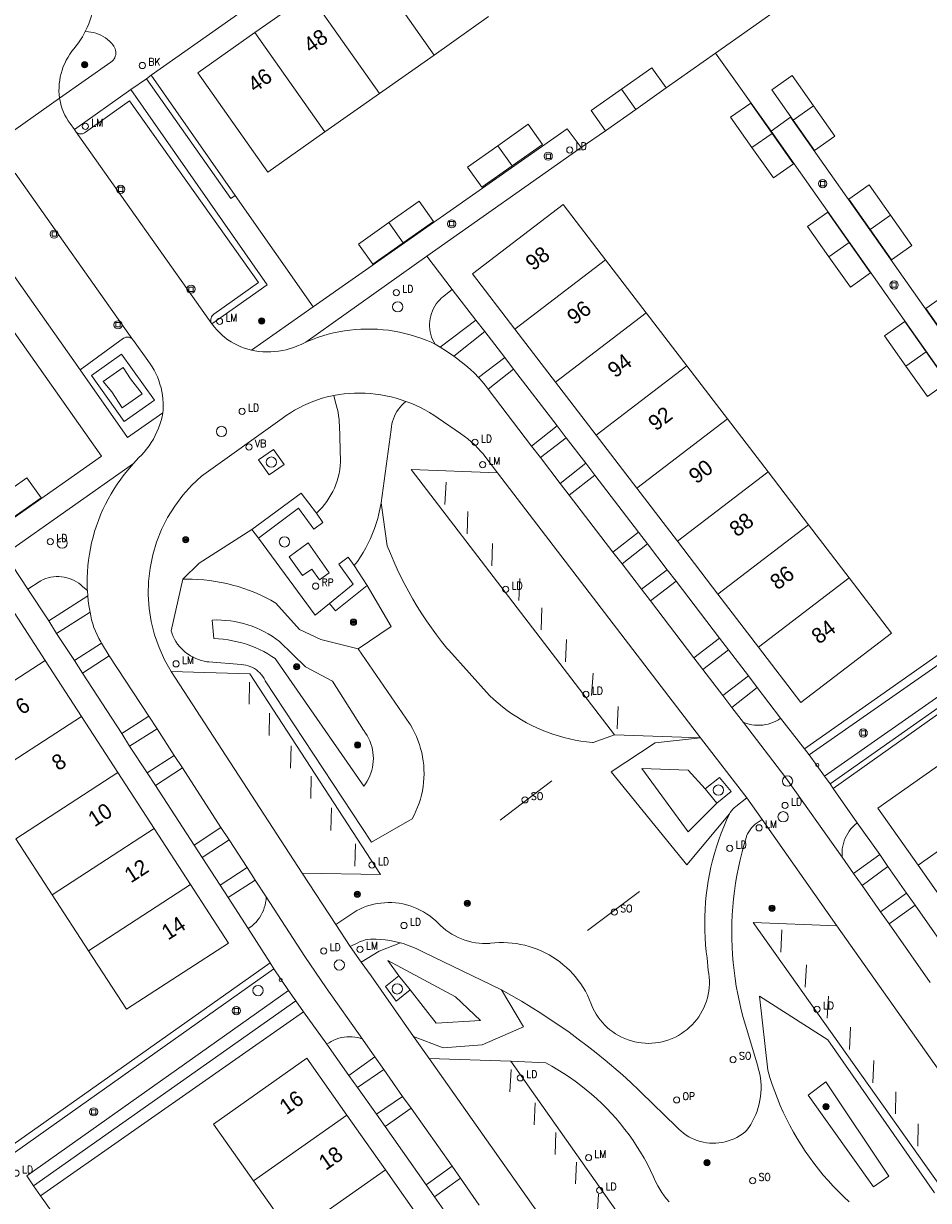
# Model space of a CAD drawing. Header units: metres. Extents: x 138165 to 154469, y 480134 to 494189.
# Tile 1004 of 1056: x 151196 to 151269, y 483959 to 484055. Entities that reach past the tile are written whole.
import ezdxf

# ---------------------------------------------------------------- set-up
doc = ezdxf.new("R2010")
doc.units = ezdxf.units.M
doc.header["$LTSCALE"] = 0.001
doc.header["$MEASUREMENT"] = 0
for name, color, linetype, lineweight in [('Level 5', 7, 'Continuous', 0), ('TOP-L-terrein schutting raster hek leuning', 7, 'Continuous', 0), ('TOP-L-topo objecten punt', 7, 'Continuous', 0), ('TOP-L-topo objecten vlak', 7, 'Continuous', 0), ('TOP-L-verharding vangrail', 7, 'Continuous', 0), ('TOP-T-topo huisnummering naamgeving', 7, 'Continuous', 0)]:
    doc.layers.add(name, color=color, linetype=linetype, lineweight=lineweight)
doc.styles.add('Style-INTL_ISO', font='INTL_ISO.shx')
doc.styles.add('Style-STANDARD', font='STANDARD.shx')

# ---------------------------------------------------------------- blocks, each defined once
blk = doc.blocks.new('24')
at = {"layer": 'TOP-L-topo objecten punt', "color": 7, "linetype": 'Continuous', "lineweight": 0}
for radius in [0.025, 0.0182, 0.0115, 0.005]:
    blk.add_circle((0, 0), radius, dxfattribs=at)
blk = doc.blocks.new('38')
at = {"layer": 'TOP-L-topo objecten punt', "color": 7, "linetype": 'Continuous', "lineweight": 0}
blk.add_circle((0, 0), 0.025, dxfattribs=at)
at = {"layer": 'TOP-L-topo objecten punt', "color": 7, "linetype": 'Continuous', "lineweight": 0, "style": 'Style-STANDARD'}
blk.add_text('OP', height=0.06, dxfattribs=at).set_placement((0.0483, 0))
blk = doc.blocks.new('129')
at = {"layer": 'TOP-L-topo objecten punt', "color": 7, "linetype": 'Continuous', "lineweight": 0}
blk.add_circle((0, 0), 0.025, dxfattribs=at)
at = {"layer": 'TOP-L-topo objecten punt', "color": 7, "linetype": 'Continuous', "lineweight": 0, "style": 'Style-STANDARD'}
blk.add_text('SO', height=0.06, dxfattribs=at).set_placement((0.0483, 0))
blk = doc.blocks.new('121')
at = {"layer": 'TOP-L-topo objecten punt', "color": 7, "linetype": 'Continuous', "lineweight": 0}
blk.add_circle((0, 0), 0.025, dxfattribs=at)
at = {"layer": 'TOP-L-topo objecten punt', "color": 7, "linetype": 'Continuous', "lineweight": 0, "style": 'Style-STANDARD'}
blk.add_text('LD', height=0.06, dxfattribs=at).set_placement((0.0483, 0))
blk = doc.blocks.new('*U13')
at = {"layer": 'Level 5', "color": 7, "linetype": 'Continuous', "lineweight": 0}
blk.add_circle((0, 0), 0.0415, dxfattribs=at)
blk = doc.blocks.new('150')
at = {"layer": 'Level 5', "color": 7, "linetype": 'Continuous', "lineweight": 0}
blk.add_blockref('*U13', (0, 0), dxfattribs=at)
blk = doc.blocks.new('39')
at = {"layer": 'TOP-L-topo objecten punt', "color": 7, "linetype": 'Continuous', "lineweight": 0}
for p, q in [((0.0175, 0.0175), (-0.0175, 0.0175)), ((-0.0175, 0.0175), (-0.0175, -0.0175)), ((0.0175, 0.0175), (0.0175, -0.0175)), ((0.0175, -0.0175), (-0.0175, -0.0175))]:
    blk.add_line(p, q, dxfattribs=at)
blk.add_circle((0, 0), 0.0332, dxfattribs=at)
blk = doc.blocks.new('72')
at = {"layer": 'TOP-L-topo objecten punt', "color": 7, "linetype": 'Continuous', "lineweight": 0}
blk.add_circle((0, 0), 0.025, dxfattribs=at)
at = {"layer": 'TOP-L-topo objecten punt', "color": 7, "linetype": 'Continuous', "lineweight": 0, "style": 'Style-STANDARD'}
blk.add_text('BK', height=0.06, dxfattribs=at).set_placement((0.0483, 0))
blk = doc.blocks.new('16')
at = {"layer": 'TOP-L-topo objecten punt', "color": 7, "linetype": 'Continuous', "lineweight": 0}
blk.add_circle((0, 0), 0.025, dxfattribs=at)
at = {"layer": 'TOP-L-topo objecten punt', "color": 7, "linetype": 'Continuous', "lineweight": 0, "style": 'Style-STANDARD'}
blk.add_text('LM', height=0.06, dxfattribs=at).set_placement((0.0483, 0))
blk = doc.blocks.new('10')
at = {"layer": 'TOP-L-topo objecten punt', "linetype": 'Continuous', "lineweight": 0}
blk.add_circle((0, 0), 0.0125, dxfattribs=at)
blk = doc.blocks.new('153')
at = {"layer": 'TOP-L-topo objecten punt', "color": 7, "linetype": 'Continuous', "lineweight": 0}
blk.add_circle((0, 0), 0.025, dxfattribs=at)
at = {"layer": 'TOP-L-topo objecten punt', "color": 7, "linetype": 'Continuous', "lineweight": 0, "style": 'Style-STANDARD'}
blk.add_text('RP', height=0.06, dxfattribs=at).set_placement((0.0483, 0))
blk = doc.blocks.new('14')
at = {"layer": 'TOP-L-topo objecten punt', "color": 7, "linetype": 'Continuous', "lineweight": 0}
blk.add_circle((0, 0), 0.025, dxfattribs=at)
at = {"layer": 'TOP-L-topo objecten punt', "color": 7, "linetype": 'Continuous', "lineweight": 0, "style": 'Style-STANDARD'}
blk.add_text('VB', height=0.06, dxfattribs=at).set_placement((0.0483, 0))

msp = doc.modelspace()

# ---------------------------------------------------------------- linework, layer by layer
at = {"layer": 'TOP-L-terrein schutting raster hek leuning', "flags": 128}
for points in [[(151238.234, 483993.393), (151234.048, 483990.224)], [(151241.122, 483981.302), (151245.314, 483984.457)]]:
    msp.add_lwpolyline(points, dxfattribs=at)
at = {"layer": 'TOP-L-topo objecten vlak', "flags": 128}
for points in [[(151205.834, 484050.444), (151238.034, 484073.118), (151236.602, 484075.175), (151268.766, 484097.826)], [(151228.709, 484052.081), (151223.046, 484060.116)], [(151200.513, 484053.996), (151200.659, 484054.301), (151200.79, 484054.612), (151200.906, 484054.929), (151201.007, 484055.251), (151201.093, 484055.578), (151201.164, 484055.908), (151201.218, 484056.242), (151201.252, 484056.524), (151201.328, 484056.874), (151201.42, 484057.219), (151201.528, 484057.56), (151201.65, 484057.896), (151201.788, 484058.227), (151201.94, 484058.55), (151202.106, 484058.867)], [(151218.632, 484057.006), (151214.218, 484053.895)], [(151224.294, 484048.971), (151218.632, 484057.006)], [(151251.474, 484052.239), (151257.114, 484056.214)], [(151228.709, 484052.081), (151233.123, 484055.192)], [(151198.425, 484048.594), (151198.396, 484048.881), (151198.383, 484049.168), (151198.386, 484049.457), (151198.404, 484049.744), (151198.439, 484050.03), (151198.489, 484050.314), (151198.556, 484050.594), (151198.637, 484050.87), (151198.734, 484051.142), (151198.846, 484051.407), (151198.972, 484051.666), (151199.113, 484051.918), (151199.267, 484052.161), (151199.434, 484052.396), (151199.591, 484052.592), (151199.784, 484052.819), (151199.965, 484053.056), (151200.133, 484053.302), (151200.288, 484053.557), (151200.429, 484053.82), (151200.513, 484053.996)], [(151200.513, 484053.996), (151200.774, 484053.958), (151200.957, 484053.934), (151201.167, 484053.893), (151201.373, 484053.835), (151201.575, 484053.763), (151201.771, 484053.676), (151201.959, 484053.574), (151202.14, 484053.458), (151202.311, 484053.33), (151202.472, 484053.189), (151202.623, 484053.036), (151202.761, 484052.872), (151202.817, 484052.799), (151202.88, 484052.694), (151202.928, 484052.582), (151202.962, 484052.464), (151202.979, 484052.343), (151202.981, 484052.221), (151202.967, 484052.099), (151202.937, 484051.981), (151202.892, 484051.867), (151202.832, 484051.76), (151202.759, 484051.662), (151202.674, 484051.574), (151202.578, 484051.499), (151198.425, 484048.594)], [(151214.218, 484053.895), (151209.616, 484050.652), (151215.278, 484042.617), (151219.88, 484045.86)], [(151219.88, 484045.86), (151214.218, 484053.895)], [(151224.294, 484048.971), (151228.709, 484052.081)], [(151251.474, 484052.239), (151247.469, 484049.416)], [(151255.979, 484045.933), (151251.474, 484052.239)], [(151247.469, 484049.416), (151246.317, 484051.051), (151243.865, 484049.323)], [(151204.198, 484049.304), (151205.463, 484050.169)], [(151205.463, 484050.169), (151205.834, 484050.444)], [(151212.633, 484040.718), (151212.29, 484040.473), (151205.463, 484050.169)], [(151205.834, 484050.444), (151212.633, 484040.718)], [(151259.383, 484047.96), (151257.655, 484050.412), (151256.02, 484049.26), (151257.748, 484046.808)], [(151198.425, 484048.594), (151192.648, 484044.522)], [(151199.627, 484046.067), (151199.295, 484046.555), (151199.139, 484046.772), (151198.996, 484046.997), (151198.867, 484047.231), (151198.752, 484047.471), (151198.652, 484047.719), (151198.566, 484047.972), (151198.497, 484048.229), (151198.442, 484048.49), (151198.425, 484048.594)], [(151199.627, 484046.067), (151204.198, 484049.304)], [(151204.198, 484049.304), (151215.224, 484033.508), (151210.736, 484030.339)], [(151219.88, 484045.86), (151224.294, 484048.971)], [(151243.865, 484049.323), (151241.412, 484047.595), (151242.565, 484045.96)], [(151243.865, 484049.323), (151245.017, 484047.688)], [(151245.017, 484047.688), (151247.469, 484049.416)], [(151210.736, 484030.339), (151210.693, 484030.426), (151210.664, 484030.52), (151210.652, 484030.617), (151210.655, 484030.714), (151210.675, 484030.81), (151210.709, 484030.901), (151210.758, 484030.985), (151210.82, 484031.06), (151210.894, 484031.125), (151210.905, 484031.132), (151214.502, 484033.68), (151204.093, 484048.389), (151200.515, 484045.84), (151200.459, 484045.8), (151200.38, 484045.753), (151200.294, 484045.721), (151200.203, 484045.704), (151200.112, 484045.703), (151200.021, 484045.718), (151199.935, 484045.749), (151199.855, 484045.794), (151199.784, 484045.852), (151199.724, 484045.922)], [(151242.565, 484045.96), (151245.017, 484047.688)], [(151256.05, 484045.746), (151254.322, 484048.198), (151252.687, 484047.046), (151254.415, 484044.594)], [(151257.748, 484046.808), (151259.476, 484044.355), (151261.111, 484045.508), (151259.383, 484047.96)], [(151257.748, 484046.808), (151259.383, 484047.96)], [(151281.975, 484012.339), (151257.54, 484047.068), (151255.979, 484045.933)], [(151199.724, 484045.922), (151199.627, 484046.067)], [(151210.736, 484030.339), (151199.724, 484045.922)], [(151240.592, 484044.607), (151239.473, 484046.126), (151218.947, 484031.717)], [(151235.028, 484043.114), (151237.48, 484044.842), (151236.328, 484046.477), (151233.876, 484044.749)], [(151242.565, 484045.96), (151240.592, 484044.607)], [(151254.415, 484044.594), (151256.143, 484042.142), (151257.778, 484043.294), (151256.05, 484045.746)], [(151254.415, 484044.594), (151256.05, 484045.746)], [(151255.979, 484045.933), (151270.33, 484025.517), (151272.998, 484021.696)], [(151228.137, 484035.827), (151240.592, 484044.607)], [(151233.876, 484044.749), (151231.423, 484043.021), (151232.575, 484041.386), (151235.028, 484043.114)], [(151233.876, 484044.749), (151235.028, 484043.114)], [(151194.831, 484042.539), (151204.352, 484029.06)], [(151265.608, 484039.127), (151263.879, 484041.579), (151262.245, 484040.427), (151263.973, 484037.975)], [(151212.633, 484040.718), (151218.947, 484031.717)], [(151226.2, 484036.893), (151228.652, 484038.621), (151227.5, 484040.256), (151225.048, 484038.528)], [(151242.578, 484035.529), (151239.154, 484039.999), (151231.827, 484034.387), (151235.25, 484029.917)], [(151200.088, 484026.625), (151191.168, 484039.254)], [(151262.276, 484036.911), (151260.548, 484039.363), (151258.913, 484038.211), (151260.641, 484035.759)], [(151263.973, 484037.975), (151265.701, 484035.523), (151267.336, 484036.675), (151265.608, 484039.127)], [(151263.973, 484037.975), (151265.608, 484039.127)], [(151188.641, 484038.319), (151201.81, 484019.637), (151181.335, 484005.242), (151182.431, 484003.632)], [(151225.048, 484038.528), (151222.595, 484036.8), (151223.747, 484035.165), (151226.2, 484036.893)], [(151225.048, 484038.528), (151226.2, 484036.893)], [(151260.641, 484035.759), (151262.369, 484033.307), (151264.004, 484034.459), (151262.276, 484036.911)], [(151260.641, 484035.759), (151262.276, 484036.911)], [(151228.137, 484035.827), (151218.353, 484028.87)], [(151230.185, 484033.132), (151228.137, 484035.827)], [(151235.25, 484029.917), (151242.578, 484035.529)], [(151245.861, 484031.241), (151242.578, 484035.529)], [(151228.792, 484028.692), (151228.684, 484028.88), (151228.59, 484029.075), (151228.51, 484029.277), (151228.446, 484029.483), (151228.397, 484029.695), (151228.363, 484029.909), (151228.346, 484030.125), (151228.345, 484030.342), (151228.359, 484030.558), (151228.39, 484030.772), (151228.436, 484030.984), (151228.497, 484031.192), (151228.574, 484031.395), (151228.666, 484031.591), (151228.772, 484031.78), (151228.891, 484031.961), (151229.024, 484032.133), (151229.168, 484032.294), (151229.325, 484032.444), (151229.403, 484032.511), (151230.185, 484033.132)], [(151230.185, 484033.132), (151232.09, 484030.656)], [(151271.833, 484030.294), (151270.104, 484032.746), (151268.47, 484031.594), (151270.198, 484029.142)], [(151218.947, 484031.717), (151213.945, 484028.207)], [(151232.09, 484030.656), (151229.207, 484028.457)], [(151232.815, 484029.718), (151232.09, 484030.656)], [(151238.533, 484025.63), (151245.861, 484031.241)], [(151249.144, 484026.954), (151245.861, 484031.241)], [(151268.5, 484028.078), (151266.772, 484030.53), (151265.138, 484029.378), (151266.866, 484026.926)], [(151213.945, 484028.207), (151213.655, 484028.285), (151213.371, 484028.378), (151213.091, 484028.486), (151212.818, 484028.609), (151212.552, 484028.746), (151212.293, 484028.898), (151212.043, 484029.062), (151211.802, 484029.24), (151211.571, 484029.431), (151211.351, 484029.634), (151211.141, 484029.848), (151210.944, 484030.073), (151210.758, 484030.308), (151210.736, 484030.339)], [(151228.792, 484028.692), (151228.473, 484028.859), (151228.06, 484029.033), (151227.641, 484029.192), (151227.217, 484029.335), (151226.788, 484029.464), (151226.354, 484029.577), (151225.917, 484029.675), (151225.476, 484029.757), (151225.033, 484029.823), (151224.587, 484029.873), (151224.141, 484029.908), (151223.693, 484029.926), (151223.245, 484029.928), (151222.797, 484029.915), (151222.349, 484029.885), (151221.904, 484029.84), (151221.46, 484029.778), (151221.018, 484029.701), (151220.58, 484029.608), (151220.145, 484029.5), (151219.714, 484029.376), (151219.288, 484029.236), (151218.868, 484029.082), (151218.453, 484028.913), (151218.353, 484028.87)], [(151230.301, 484027.74), (151232.815, 484029.718)], [(151232.815, 484029.718), (151234.437, 484027.614)], [(151235.25, 484029.917), (151238.533, 484025.63)], [(151200.088, 484026.625), (151203.611, 484029.18), (151203.689, 484029.227), (151203.775, 484029.26), (151203.865, 484029.278), (151203.957, 484029.28), (151204.048, 484029.266), (151204.135, 484029.236), (151204.216, 484029.192), (151204.287, 484029.134), (151204.352, 484029.06)], [(151204.352, 484029.06), (151204.395, 484028.999), (151205.563, 484027.368), (151205.745, 484027.122), (151205.915, 484026.867), (151206.07, 484026.603), (151206.212, 484026.331), (151206.34, 484026.052), (151206.453, 484025.767), (151206.55, 484025.477), (151206.633, 484025.182), (151206.7, 484024.883), (151206.751, 484024.581), (151206.786, 484024.276), (151206.806, 484023.97), (151206.809, 484023.664), (151206.797, 484023.358), (151206.78, 484023.159)], [(151218.353, 484028.87), (151217.964, 484028.683), (151217.673, 484028.554), (151217.375, 484028.44), (151217.072, 484028.341), (151216.764, 484028.257), (151216.452, 484028.188), (151216.138, 484028.136), (151215.821, 484028.099), (151215.503, 484028.078), (151215.184, 484028.073), (151214.865, 484028.084), (151214.547, 484028.111), (151214.231, 484028.154), (151213.945, 484028.207)], [(151229.207, 484028.457), (151228.792, 484028.692)], [(151203.648, 484022.457), (151206.103, 484024.185), (151203.428, 484027.904), (151200.999, 484026.169), (151203.648, 484022.457)], [(151230.301, 484027.74), (151229.716, 484028.132), (151229.207, 484028.457)], [(151232.305, 484026.008), (151231.972, 484026.344), (151231.628, 484026.669), (151231.274, 484026.981), (151230.909, 484027.282), (151230.534, 484027.57), (151230.301, 484027.74)], [(151266.866, 484026.926), (151268.594, 484024.474), (151270.229, 484025.626), (151268.5, 484028.078)], [(151266.866, 484026.926), (151268.5, 484028.078)], [(151201.968, 484025.687), (151202.651, 484024.837), (151203.5, 484023.541), (151205.11, 484024.687), (151204.157, 484025.911), (151203.572, 484026.827), (151201.968, 484025.687)], [(151234.437, 484027.614), (151232.305, 484026.008)], [(151233.076, 484025.075), (151235.133, 484026.682)], [(151235.133, 484026.682), (151234.437, 484027.614)], [(151235.133, 484026.682), (151238.665, 484022.091)], [(151241.816, 484021.342), (151249.144, 484026.954)], [(151252.427, 484022.667), (151249.144, 484026.954)], [(151206.78, 484023.159), (151203.923, 484021.169), (151200.088, 484026.625)], [(151233.076, 484025.075), (151232.844, 484025.382), (151232.6, 484025.679), (151232.344, 484025.966), (151232.305, 484026.008)], [(151236.59, 484020.462), (151233.076, 484025.075)], [(151238.533, 484025.63), (151241.816, 484021.342)], [(151207.452, 484002.242), (151206.919, 484003.19), (151206.471, 484004.182), (151206.114, 484005.21), (151205.85, 484006.265), (151205.68, 484007.34), (151205.607, 484008.426), (151205.63, 484009.513), (151205.75, 484010.595), (151205.965, 484011.661), (151206.274, 484012.705), (151206.675, 484013.716), (151207.164, 484014.688), (151207.737, 484015.613), (151208.391, 484016.483), (151209.119, 484017.292), (151209.916, 484018.033), (151216.421, 484022.685), (151216.751, 484022.923), (151217.091, 484023.148), (151217.439, 484023.36), (151217.795, 484023.557), (151218.158, 484023.741), (151218.528, 484023.91), (151218.905, 484024.064), (151219.288, 484024.204), (151219.675, 484024.328), (151220.067, 484024.437), (151220.464, 484024.531), (151220.608, 484024.561)], [(151220.608, 484024.561), (151220.703, 484024.082), (151220.799, 484023.797), (151220.88, 484023.508), (151220.946, 484023.214), (151220.996, 484022.918), (151221.03, 484022.619), (151221.049, 484022.319), (151221.052, 484022.192), (151221.142, 484019.177), (151221.119, 484018.867), (151221.079, 484018.558), (151221.024, 484018.253), (151220.954, 484017.95), (151220.868, 484017.651), (151220.766, 484017.358), (151220.65, 484017.069), (151220.519, 484016.788), (151220.374, 484016.513), (151220.215, 484016.246), (151220.042, 484015.988), (151219.856, 484015.739), (151219.658, 484015.5), (151219.447, 484015.271), (151219.225, 484015.054), (151219.195, 484015.026)], [(151220.608, 484024.561), (151221.026, 484024.629), (151221.446, 484024.681), (151221.868, 484024.717), (151222.29, 484024.737), (151222.714, 484024.741), (151223.137, 484024.73), (151223.559, 484024.702), (151223.98, 484024.658), (151224.399, 484024.599), (151224.816, 484024.523), (151225.229, 484024.432), (151225.639, 484024.326), (151226.044, 484024.204), (151226.44, 484024.068)], [(151224.422, 484015.876), (151225.245, 484021.815), (151225.265, 484022.033), (151225.3, 484022.249), (151225.351, 484022.462), (151225.418, 484022.671), (151225.499, 484022.874), (151225.596, 484023.071), (151225.706, 484023.261), (151225.83, 484023.442), (151225.966, 484023.613), (151226.115, 484023.774), (151226.249, 484023.9), (151226.44, 484024.068)], [(151226.44, 484024.068), (151226.833, 484023.921), (151227.221, 484023.758), (151227.602, 484023.581), (151227.977, 484023.389), (151228.344, 484023.183), (151228.702, 484022.964), (151229.052, 484022.731), (151230.846, 484021.483), (151231.148, 484021.271), (151231.44, 484021.046), (151231.722, 484020.809), (151231.994, 484020.559), (151232.255, 484020.298), (151232.504, 484020.026), (151232.642, 484019.865), (151233.835, 484018.312)], [(151206.78, 484023.159), (151206.716, 484022.84), (151206.637, 484022.525), (151206.542, 484022.215), (151206.432, 484021.91), (151206.307, 484021.61), (151206.168, 484021.317), (151206.014, 484021.031), (151205.847, 484020.753), (151205.665, 484020.484), (151205.471, 484020.223), (151205.265, 484019.973), (151205.046, 484019.733), (151204.852, 484019.54), (151204.404, 484019.057)], [(151238.665, 484022.091), (151236.59, 484020.462)], [(151239.384, 484021.118), (151238.665, 484022.091)], [(151245.099, 484017.055), (151252.427, 484022.667)], [(151255.711, 484018.38), (151252.427, 484022.667)], [(151237.319, 484019.545), (151239.384, 484021.118)], [(151239.384, 484021.118), (151240.981, 484019.076)], [(151241.816, 484021.342), (151245.099, 484017.055)], [(151214.522, 484019.356), (151215.371, 484018.148), (151216.578, 484018.983), (151215.728, 484020.192), (151214.522, 484019.356)], [(151237.319, 484019.545), (151236.59, 484020.462)], [(151238.914, 484017.448), (151237.319, 484019.545)], [(151240.981, 484019.076), (151238.914, 484017.448)], [(151241.716, 484018.123), (151240.981, 484019.076)], [(151194.001, 484011.716), (151204.404, 484019.057)], [(151204.404, 484019.057), (151203.956, 484018.526), (151203.657, 484018.158), (151203.371, 484017.78), (151203.098, 484017.393), (151202.837, 484016.997), (151202.591, 484016.593), (151202.358, 484016.18), (151202.139, 484015.76), (151201.934, 484015.333), (151201.744, 484014.899), (151201.569, 484014.458), (151201.409, 484014.012), (151201.264, 484013.561), (151201.134, 484013.106), (151201.019, 484012.646), (151200.921, 484012.182), (151200.838, 484011.716), (151200.77, 484011.247), (151200.719, 484010.776), (151200.683, 484010.303), (151200.664, 484009.83), (151200.66, 484009.356), (151200.673, 484008.883), (151200.678, 484008.782)], [(151233.835, 484018.312), (151226.866, 484018.556), (151243.299, 483997.116)], [(151233.835, 484018.312), (151250.264, 483996.865)], [(151239.626, 484016.497), (151241.716, 484018.123)], [(151241.716, 484018.123), (151245.235, 484013.501)], [(151248.383, 484012.768), (151255.711, 484018.38)], [(151258.994, 484014.093), (151255.711, 484018.38)], [(151194.484, 484014.542), (151196.936, 484016.271), (151195.784, 484017.905), (151193.332, 484016.177)], [(151239.626, 484016.497), (151238.914, 484017.448)], [(151219.195, 484015.026), (151217.972, 484016.646), (151213.964, 484013.704)], [(151243.178, 484011.887), (151239.626, 484016.497)], [(151245.099, 484017.055), (151248.383, 484012.768)], [(151219.195, 484015.026), (151219.715, 484014.291), (151218.979, 484013.753), (151217.747, 484015.44), (151214.522, 484013.006)], [(151222.26, 484010.793), (151222.512, 484011.14), (151222.751, 484011.496), (151222.977, 484011.861), (151223.189, 484012.234), (151223.386, 484012.615), (151223.57, 484013.002), (151223.739, 484013.397), (151223.893, 484013.797), (151224.032, 484014.203), (151224.156, 484014.614), (151224.256, 484014.996), (151224.422, 484015.876)], [(151224.422, 484015.876), (151224.93, 484012.406), (151225.182, 484011.767), (151225.45, 484011.134), (151225.732, 484010.507), (151226.028, 484009.887), (151226.339, 484009.275), (151226.664, 484008.669), (151227.003, 484008.072), (151227.356, 484007.482), (151227.722, 484006.901), (151228.102, 484006.328), (151228.495, 484005.765), (151228.902, 484005.21), (151229.321, 484004.666), (151229.752, 484004.131), (151229.896, 484003.959), (151233.201, 484000.299), (151233.541, 483999.98), (151233.891, 483999.672), (151234.251, 483999.377), (151234.621, 483999.095), (151235.001, 483998.825), (151235.39, 483998.569), (151235.787, 483998.326), (151236.192, 483998.097), (151236.605, 483997.881), (151237.026, 483997.681), (151237.453, 483997.494), (151237.886, 483997.323), (151238.324, 483997.166), (151238.768, 483997.025), (151239.216, 483996.899), (151239.669, 483996.788), (151240.125, 483996.693), (151240.584, 483996.614), (151241.045, 483996.551), (151241.508, 483996.503), (151241.582, 483996.497), (151243.299, 483997.116)], [(151208.405, 484009.691), (151209.726, 484011), (151213.964, 484013.704)], [(151213.964, 484013.704), (151214.522, 484013.006)], [(151245.235, 484013.501), (151243.178, 484011.887)], [(151245.967, 484012.563), (151245.235, 484013.501)], [(151251.666, 484008.481), (151258.994, 484014.093)], [(151262.277, 484009.805), (151258.994, 484014.093)], [(151214.522, 484013.006), (151219.091, 484006.787), (151220.257, 484007.729)], [(151220.241, 484010.225), (151219.436, 484009.636), (151218.82, 484010.502), (151218.084, 484009.991), (151216.996, 484011.516), (151218.523, 484012.629), (151220.241, 484010.225)], [(151243.929, 484010.948), (151245.967, 484012.563)], [(151245.967, 484012.563), (151247.568, 484010.46)], [(151248.383, 484012.768), (151251.666, 484008.481)], [(151194.001, 484011.716), (151195.852, 484008.891)], [(151220.257, 484007.729), (151222.178, 484009.293), (151221.013, 484010.923), (151221.761, 484011.469), (151222.26, 484010.793)], [(151243.929, 484010.948), (151243.178, 484011.887)], [(151222.26, 484010.793), (151223.302, 484009.178)], [(151245.475, 484008.891), (151243.929, 484010.948)], [(151258.671, 483995.976), (151280.366, 484011.241)], [(151280.366, 484011.241), (151280.773, 484010.652), (151259.036, 483995.49)], [(151195.852, 484008.891), (151196.778, 484009.495), (151196.919, 484009.576), (151197.113, 484009.67), (151197.314, 484009.749), (151197.52, 484009.813), (151197.731, 484009.862), (151197.944, 484009.895), (151198.159, 484009.912), (151198.375, 484009.914), (151198.59, 484009.899), (151198.804, 484009.868), (151199.015, 484009.822), (151199.222, 484009.76), (151199.423, 484009.683), (151199.619, 484009.592), (151199.807, 484009.486), (151199.987, 484009.366), (151200.157, 484009.234), (151200.317, 484009.089), (151200.678, 484008.782)], [(151222.584, 484004.067), (151226.737, 483998.018), (151226.801, 483997.914), (151226.975, 483997.615), (151227.134, 483997.308), (151227.28, 483996.993), (151227.41, 483996.673), (151227.526, 483996.346), (151227.626, 483996.015), (151227.711, 483995.679), (151227.781, 483995.34), (151227.835, 483994.998), (151227.873, 483994.654), (151227.895, 483994.308), (151227.9, 483993.962), (151227.89, 483993.616), (151227.864, 483993.271), (151227.822, 483992.927), (151227.765, 483992.586), (151227.691, 483992.247), (151227.602, 483991.913), (151227.498, 483991.583), (151227.378, 483991.258), (151227.244, 483990.939), (151227.095, 483990.626), (151226.931, 483990.321), (151223.665, 483988.431), (151215.062, 484001.493), (151215.061, 484001.495), (151214.974, 484001.663), (151214.874, 484001.824), (151214.76, 484001.975), (151214.634, 484002.116), (151214.497, 484002.246), (151214.349, 484002.364), (151214.192, 484002.469), (151214.026, 484002.56), (151213.853, 484002.637), (151213.675, 484002.699), (151213.492, 484002.746), (151213.305, 484002.777), (151213.116, 484002.792), (151210.488, 484003.011), (151210.347, 484003.027), (151210.113, 484003.068), (151209.883, 484003.123), (151209.657, 484003.194), (151209.436, 484003.281), (151209.222, 484003.382), (151209.015, 484003.497), (151208.816, 484003.626), (151208.626, 484003.768), (151208.447, 484003.922), (151208.278, 484004.088), (151208.121, 484004.266), (151207.976, 484004.453), (151207.844, 484004.65), (151207.725, 484004.855), (151207.621, 484005.068), (151207.532, 484005.287), (151207.457, 484005.512), (151208.405, 484009.691)], [(151208.405, 484009.691), (151208.671, 484009.696), (151209.145, 484009.693), (151209.619, 484009.674), (151210.092, 484009.639), (151210.563, 484009.588), (151211.032, 484009.521), (151211.499, 484009.438), (151211.963, 484009.339), (151212.423, 484009.225), (151212.879, 484009.096), (151213.331, 484008.951), (151213.777, 484008.791), (151214.217, 484008.616), (151214.652, 484008.426), (151215.08, 484008.222), (151215.5, 484008.004), (151215.914, 484007.771), (151217.826, 484005.62), (151219.567, 484004.816), (151222.584, 484004.067)], [(151247.568, 484010.46), (151245.475, 484008.891)], [(151248.276, 484009.541), (151247.568, 484010.46)], [(151254.949, 484004.193), (151258.372, 483999.724), (151265.7, 484005.336), (151262.277, 484009.805)], [(151254.949, 484004.193), (151262.277, 484009.805)], [(151197.567, 484006.32), (151195.852, 484008.891)], [(151200.678, 484008.782), (151200.704, 484008.342)], [(151220.257, 484007.729), (151220.746, 484007.139), (151223.302, 484009.178)], [(151223.302, 484009.178), (151225.247, 484005.867), (151222.584, 484004.067)], [(151246.207, 484007.94), (151245.475, 484008.891)], [(151246.207, 484007.94), (151248.276, 484009.541)], [(151248.276, 484009.541), (151251.796, 484004.933)], [(151260.291, 483993.761), (151281.993, 484008.96), (151282.417, 484008.394)], [(151197.271, 484003.128), (151194.208, 484007.852), (151185.96, 484002.504), (151189.023, 483997.78)], [(151200.704, 484008.342), (151197.567, 484006.32)], [(151200.704, 484008.342), (151200.744, 484007.952), (151200.8, 484007.563), (151200.871, 484007.177), (151200.9, 484007.041)], [(151249.716, 484003.349), (151246.207, 484007.94)], [(151251.666, 484008.481), (151254.949, 484004.193)], [(151260.73, 483993.149), (151282.417, 484008.394)], [(151282.719, 484008.006), (151270.07, 483999.215), (151260.984, 483992.767)], [(151198.194, 484005.318), (151200.9, 484007.041)], [(151200.9, 484007.041), (151200.954, 484006.723), (151201.024, 484006.409), (151201.11, 484006.098), (151201.211, 484005.792), (151201.327, 484005.492), (151201.458, 484005.197), (151201.603, 484004.909), (151201.763, 484004.629), (151201.826, 484004.527)], [(151197.567, 484006.32), (151198.194, 484005.318)], [(151215.851, 484003.297), (151223.027, 483992.953), (151223.169, 483993.15), (151223.299, 483993.355), (151223.414, 483993.568), (151223.515, 483993.788), (151223.601, 483994.015), (151223.673, 483994.246), (151223.728, 483994.482), (151223.769, 483994.721), (151223.793, 483994.962), (151223.801, 483995.205), (151223.793, 483995.447), (151223.77, 483995.688), (151223.73, 483995.927), (151223.675, 483996.163), (151223.604, 483996.395), (151223.519, 483996.622), (151223.418, 483996.843), (151223.303, 483997.056), (151223.174, 483997.261), (151223.032, 483997.458), (151223.005, 483997.493), (151220.494, 484001.462), (151218.32, 484002.613), (151216.205, 484004.668), (151215.914, 484004.884), (151215.614, 484005.088), (151215.305, 484005.278), (151214.988, 484005.454), (151214.664, 484005.616), (151214.333, 484005.764), (151213.996, 484005.897), (151213.653, 484006.015), (151213.305, 484006.117), (151212.953, 484006.205), (151212.598, 484006.276), (151212.239, 484006.332), (151211.879, 484006.372), (151211.517, 484006.396), (151211.155, 484006.404), (151210.792, 484006.396), (151210.779, 484006.396), (151210.906, 484004.891), (151211.288, 484004.873), (151211.669, 484004.84), (151212.049, 484004.791), (151212.426, 484004.726), (151212.8, 484004.646), (151213.17, 484004.55), (151213.536, 484004.438), (151213.898, 484004.311), (151214.253, 484004.17), (151214.602, 484004.013), (151214.945, 484003.842), (151215.28, 484003.657), (151215.606, 484003.458), (151215.851, 484003.297)], [(151199.625, 484003.114), (151198.194, 484005.318)], [(151251.796, 484004.933), (151249.716, 484003.349)], [(151252.527, 484003.989), (151251.796, 484004.933)], [(151201.826, 484004.527), (151199.625, 484003.114)], [(151201.826, 484004.527), (151202.45, 484003.504)], [(151250.453, 484002.399), (151252.527, 484003.989)], [(151252.527, 484003.989), (151254.13, 484001.895)], [(151197.271, 484003.128), (151189.023, 483997.78)], [(151200.209, 483998.597), (151197.271, 484003.128)], [(151199.625, 484003.114), (151200.29, 484002.096)], [(151200.29, 484002.096), (151202.45, 484003.504)], [(151202.45, 484003.504), (151205.654, 483998.626)], [(151250.453, 484002.399), (151249.716, 484003.349)], [(151203.465, 483997.22), (151200.29, 484002.096)], [(151218.033, 483985.935), (151224.383, 483985.825), (151213.814, 484002.06), (151207.452, 484002.242)], [(151218.033, 483985.935), (151207.452, 484002.242)], [(151252.066, 484000.289), (151250.453, 484002.399)], [(151254.13, 484001.895), (151252.066, 484000.289)], [(151254.844, 484000.938), (151254.13, 484001.895)], [(151252.791, 483999.336), (151252.066, 484000.289)], [(151252.791, 483999.336), (151254.844, 484000.938)], [(151254.844, 484000.938), (151256.734, 483998.458)], [(151253.736, 483998.125), (151252.791, 483999.336)], [(151200.209, 483998.597), (151191.961, 483993.249)], [(151203.147, 483994.067), (151200.209, 483998.597)], [(151205.654, 483998.626), (151203.465, 483997.22)], [(151205.654, 483998.626), (151206.316, 483997.594)], [(151256.734, 483998.458), (151256.548, 483998.335), (151256.354, 483998.227), (151256.152, 483998.132), (151255.944, 483998.052), (151255.73, 483997.988), (151255.513, 483997.938), (151255.292, 483997.905), (151255.07, 483997.887), (151254.847, 483997.886), (151254.625, 483997.9), (151254.404, 483997.93), (151254.186, 483997.976), (151253.971, 483998.038), (151253.762, 483998.114), (151253.736, 483998.125)], [(151258.671, 483995.976), (151256.734, 483998.458)], [(151203.465, 483997.22), (151204.09, 483996.202)], [(151204.09, 483996.202), (151206.316, 483997.594)], [(151206.316, 483997.594), (151207.7, 483995.442)], [(151261.709, 483987.213), (151257.155, 483993.646), (151253.736, 483998.125)], [(151252.596, 483990.735), (151249.145, 483986.595), (151243.039, 483994.123), (151246.582, 483996.476), (151250.264, 483996.865)], [(151243.299, 483997.116), (151250.264, 483996.865)], [(151250.264, 483996.865), (151253.994, 483992.009)], [(151275.392, 483991.891), (151272.149, 483996.494), (151264.604, 483991.177), (151267.847, 483986.575)], [(151205.524, 483994.038), (151204.09, 483996.202)], [(151207.7, 483995.442), (151205.524, 483994.038)], [(151207.7, 483995.442), (151208.362, 483994.453)], [(151259.036, 483995.49), (151258.671, 483995.976)], [(151259.036, 483995.49), (151260.291, 483993.761)], [(151206.181, 483993.022), (151208.362, 483994.453)], [(151208.362, 483994.453), (151211.475, 483989.62)], [(151250.64, 483992.738), (151249.244, 483994.252), (151245.514, 483994.397), (151249.256, 483989.26), (151251.58, 483991.58)], [(151203.147, 483994.067), (151194.899, 483988.718)], [(151206.085, 483989.536), (151203.147, 483994.067)], [(151205.524, 483994.038), (151206.181, 483993.022)], [(151251.58, 483991.58), (151252.725, 483992.531), (151251.791, 483993.677), (151250.64, 483992.738)], [(151260.73, 483993.149), (151260.291, 483993.761)], [(151209.318, 483988.186), (151206.181, 483993.022)], [(151250.64, 483992.738), (151251.58, 483991.58)], [(151260.984, 483992.767), (151260.73, 483993.149)], [(151262.921, 483989.995), (151260.984, 483992.767)], [(151253.994, 483992.009), (151253.114, 483991.331), (151252.981, 483991.222), (151252.858, 483991.101), (151252.747, 483990.968), (151252.649, 483990.826), (151252.596, 483990.735)], [(151253.994, 483992.009), (151255.238, 483990.28)], [(151267.847, 483986.575), (151275.392, 483991.891)], [(151252.596, 483990.735), (151252.356, 483990.214), (151252.131, 483989.686), (151251.921, 483989.153), (151251.726, 483988.613), (151251.545, 483988.069), (151251.381, 483987.519), (151251.231, 483986.965), (151251.097, 483986.408), (151250.979, 483985.846), (151250.876, 483985.282), (151250.789, 483984.715), (151250.718, 483984.146), (151250.663, 483983.575), (151250.624, 483983.002), (151250.601, 483982.429), (151250.593, 483981.856), (151250.602, 483981.282), (151250.627, 483980.709), (151250.668, 483980.137), (151250.724, 483979.566), (151250.785, 483979.08), (151250.876, 483978.071), (151250.923, 483977.794), (151250.954, 483977.515), (151250.97, 483977.235), (151250.969, 483976.954), (151250.953, 483976.673), (151250.92, 483976.394), (151250.872, 483976.117), (151250.808, 483975.844), (151250.728, 483975.574), (151250.634, 483975.31), (151250.524, 483975.051), (151250.4, 483974.799), (151250.261, 483974.555), (151250.109, 483974.318), (151249.944, 483974.091), (151249.766, 483973.874), (151249.576, 483973.667), (151249.375, 483973.471), (151249.163, 483973.287), (151248.94, 483973.115), (151248.709, 483972.956), (151248.468, 483972.811), (151248.22, 483972.679), (151247.964, 483972.562), (151247.703, 483972.46), (151247.436, 483972.373), (151247.164, 483972.301), (151246.889, 483972.244), (151246.611, 483972.204), (151246.331, 483972.179), (151246.05, 483972.17), (151245.769, 483972.178), (151245.489, 483972.201), (151245.211, 483972.24), (151244.936, 483972.295), (151244.664, 483972.365), (151244.396, 483972.451), (151244.134, 483972.552), (151243.878, 483972.668), (151243.629, 483972.798), (151243.388, 483972.942), (151243.155, 483973.099), (151242.932, 483973.27), (151242.718, 483973.453), (151242.516, 483973.648), (151242.325, 483973.854), (151242.146, 483974.07), (151241.98, 483974.296), (151241.826, 483974.532), (151241.687, 483974.776), (151241.561, 483975.027), (151241.45, 483975.285), (151241.396, 483975.428), (151241.26, 483975.752), (151241.11, 483976.069), (151240.946, 483976.379), (151240.767, 483976.682), (151240.575, 483976.976), (151240.369, 483977.261), (151240.151, 483977.536), (151239.921, 483977.801), (151239.679, 483978.055), (151239.425, 483978.298), (151239.161, 483978.529), (151238.886, 483978.748), (151238.602, 483978.954), (151238.308, 483979.147), (151238.007, 483979.327), (151237.697, 483979.492), (151237.38, 483979.643), (151237.056, 483979.78), (151236.727, 483979.902), (151236.392, 483980.008), (151236.053, 483980.1), (151235.71, 483980.175), (151235.364, 483980.235), (151235.016, 483980.28), (151234.666, 483980.308), (151234.315, 483980.32), (151233.964, 483980.317), (151233.613, 483980.297), (151233.264, 483980.261), (151233.22, 483980.256), (151232.929, 483980.245), (151232.638, 483980.25), (151232.347, 483980.271), (151232.058, 483980.308), (151231.772, 483980.361), (151231.488, 483980.429), (151231.209, 483980.513), (151230.935, 483980.612), (151230.667, 483980.726), (151230.406, 483980.855), (151230.152, 483980.997), (151229.906, 483981.154), (151229.669, 483981.323), (151229.442, 483981.506), (151229.225, 483981.7), (151229.031, 483981.895), (151228.816, 483982.102), (151228.591, 483982.297), (151228.355, 483982.48), (151228.11, 483982.649), (151227.857, 483982.806), (151227.595, 483982.948), (151227.326, 483983.077), (151227.051, 483983.19), (151226.77, 483983.289), (151226.483, 483983.373), (151226.193, 483983.441), (151225.9, 483983.493), (151225.604, 483983.53), (151225.307, 483983.551), (151225.009, 483983.555), (151224.711, 483983.544), (151224.414, 483983.517), (151224.119, 483983.474), (151223.827, 483983.415), (151223.539, 483983.34), (151223.255, 483983.251), (151222.976, 483983.146), (151222.703, 483983.026), (151222.472, 483982.91), (151220.763, 483981.786)], [(151211.475, 483989.62), (151209.318, 483988.186)], [(151211.475, 483989.62), (151212.134, 483988.627)], [(151234.17, 483976.49), (151234.974, 483976.042), (151235.77, 483975.579), (151236.558, 483975.103), (151237.337, 483974.613), (151238.108, 483974.11), (151238.869, 483973.593), (151239.622, 483973.063), (151240.366, 483972.52), (151241.099, 483971.964), (151241.824, 483971.396), (151242.538, 483970.815), (151243.242, 483970.222), (151243.935, 483969.617), (151244.618, 483968.999), (151245.29, 483968.37), (151245.441, 483968.226), (151248.314, 483965.411), (151248.491, 483965.228), (151248.679, 483965.057), (151248.877, 483964.899), (151249.085, 483964.753), (151249.301, 483964.621), (151249.526, 483964.502), (151249.757, 483964.398), (151249.995, 483964.308), (151250.238, 483964.234), (151250.485, 483964.175), (151250.735, 483964.132), (151250.987, 483964.105), (151251.241, 483964.094), (151251.495, 483964.098), (151251.748, 483964.119), (151251.999, 483964.155), (151252.248, 483964.208), (151252.492, 483964.275), (151252.732, 483964.359), (151252.967, 483964.457), (151253.194, 483964.569), (151253.414, 483964.696), (151253.626, 483964.836), (151253.828, 483964.989), (151253.973, 483965.113), (151254.151, 483965.357), (151254.315, 483965.61), (151254.466, 483965.871), (151254.602, 483966.14), (151254.724, 483966.416), (151254.832, 483966.698), (151254.924, 483966.986), (151255.001, 483967.278), (151255.062, 483967.573), (151255.107, 483967.872), (151255.137, 483968.172), (151255.151, 483968.473), (151255.148, 483968.775), (151255.13, 483969.076), (151255.096, 483969.376), (151255.046, 483969.674), (151254.98, 483969.968), (151254.899, 483970.259), (151254.88, 483970.32), (151253.881, 483973.648), (151253.703, 483974.267), (151253.541, 483974.89), (151253.394, 483975.517), (151253.262, 483976.148), (151253.147, 483976.782), (151253.047, 483977.418), (151252.963, 483978.057), (151252.894, 483978.697), (151252.842, 483979.339), (151252.806, 483979.982), (151252.786, 483980.626), (151252.781, 483981.27), (151252.793, 483981.914), (151252.821, 483982.558), (151252.864, 483983.2), (151252.924, 483983.842), (151253, 483984.482), (151253.091, 483985.119), (151253.198, 483985.754), (151253.321, 483986.387), (151253.46, 483987.016), (151253.614, 483987.641), (151253.784, 483988.263), (151253.969, 483988.88), (151253.983, 483988.926), (151254.061, 483989.102), (151254.153, 483989.27), (151254.258, 483989.431), (151254.377, 483989.582), (151254.507, 483989.722), (151254.649, 483989.851), (151254.682, 483989.878), (151255.238, 483990.28)], [(151255.238, 483990.28), (151261.287, 483981.667)], [(151261.709, 483987.213), (151261.696, 483987.437), (151261.699, 483987.661), (151261.718, 483987.884), (151261.753, 483988.105), (151261.803, 483988.324), (151261.869, 483988.538), (151261.95, 483988.747), (151262.046, 483988.949), (151262.156, 483989.144), (151262.28, 483989.331), (151262.416, 483989.508), (151262.565, 483989.676), (151262.726, 483989.832), (151262.897, 483989.976), (151262.921, 483989.995)], [(151262.921, 483989.995), (151264.746, 483987.438)], [(151194.899, 483988.718), (151197.837, 483984.188)], [(151197.837, 483984.188), (151206.085, 483989.536)], [(151209.023, 483985.005), (151206.085, 483989.536)], [(151209.968, 483987.202), (151212.134, 483988.627)], [(151212.134, 483988.627), (151213.587, 483986.382)], [(151209.318, 483988.186), (151209.968, 483987.202)], [(151211.41, 483984.95), (151209.968, 483987.202)], [(151262.615, 483985.901), (151261.709, 483987.213)], [(151264.746, 483987.438), (151262.615, 483985.901)], [(151265.394, 483986.466), (151264.746, 483987.438)], [(151213.587, 483986.382), (151211.41, 483984.95)], [(151213.587, 483986.382), (151214.25, 483985.368)], [(151220.763, 483981.786), (151218.033, 483985.935)], [(151263.319, 483984.929), (151262.615, 483985.901)], [(151263.319, 483984.929), (151265.394, 483986.466)], [(151265.394, 483986.466), (151266.906, 483984.317)], [(151267.847, 483986.575), (151270.958, 483982.161)], [(151209.023, 483985.005), (151200.775, 483979.657)], [(151200.775, 483979.657), (151203.838, 483974.933), (151212.086, 483980.281), (151209.023, 483985.005)], [(151211.41, 483984.95), (151212.065, 483983.962)], [(151212.065, 483983.962), (151214.25, 483985.368)], [(151214.25, 483985.368), (151215.136, 483984.006)], [(151264.802, 483982.798), (151263.319, 483984.929)], [(151197.837, 483984.188), (151200.775, 483979.657)], [(151213.692, 483981.457), (151212.065, 483983.962)], [(151215.136, 483984.006), (151215.122, 483983.783), (151215.092, 483983.562), (151215.047, 483983.343), (151214.986, 483983.128), (151214.909, 483982.919), (151214.818, 483982.715), (151214.713, 483982.518), (151214.593, 483982.329), (151214.461, 483982.15), (151214.316, 483981.98), (151214.159, 483981.821), (151213.991, 483981.674), (151213.813, 483981.539), (151213.692, 483981.457)], [(151215.136, 483984.006), (151218.255, 483979.19), (151219.989, 483976.658), (151222.912, 483972.511)], [(151266.906, 483984.317), (151264.802, 483982.798)], [(151267.618, 483983.335), (151266.906, 483984.317)], [(151265.501, 483981.823), (151267.618, 483983.335)], [(151267.618, 483983.335), (151270.923, 483978.596)], [(151265.501, 483981.823), (151264.802, 483982.798)], [(151213.692, 483981.457), (151215.451, 483978.669)], [(151221.93, 483980.007), (151220.763, 483981.786)], [(151261.287, 483981.667), (151254.504, 483981.935), (151269.651, 483960.592)], [(151261.287, 483981.667), (151276.36, 483960.322)], [(151268.815, 483977.095), (151265.501, 483981.823)], [(151221.93, 483980.007), (151222.544, 483980.309), (151222.741, 483980.397), (151222.945, 483980.469), (151223.153, 483980.527), (151223.365, 483980.568), (151223.579, 483980.594), (151223.795, 483980.605), (151224.01, 483980.599), (151224.026, 483980.598), (151224.397, 483980.576), (151224.767, 483980.539), (151225.135, 483980.485), (151225.5, 483980.416), (151225.862, 483980.332), (151226, 483980.295)], [(151226, 483980.295), (151224.267, 483979.635), (151222.825, 483978.723)], [(151226, 483980.295), (151226.22, 483980.231), (151226.574, 483980.116), (151226.922, 483979.985), (151227.264, 483979.84), (151227.599, 483979.68), (151227.858, 483979.544), (151234.17, 483976.49)], [(151222.825, 483978.723), (151221.93, 483980.007)], [(151194.213, 483963.674), (151215.451, 483978.669)], [(151215.743, 483978.204), (151194.558, 483963.193), (151194.213, 483963.674)], [(151215.451, 483978.669), (151215.743, 483978.204)], [(151216.931, 483976.454), (151215.743, 483978.204)], [(151227.054, 483972.728), (151223.613, 483977.623), (151222.825, 483978.723)], [(151225.862, 483977.616), (151224.979, 483978.873), (151230.44, 483975.921), (151232.463, 483974.013), (151228.872, 483973.799), (151226.78, 483976.491)], [(151225.862, 483977.616), (151224.773, 483976.778), (151225.659, 483975.591), (151226.78, 483976.491)], [(151226.78, 483976.491), (151225.862, 483977.616)], [(151196.328, 483960.651), (151195.773, 483961.46), (151216.931, 483976.454)], [(151216.931, 483976.454), (151217.533, 483975.606)], [(151234.17, 483976.49), (151235.932, 483973.493), (151232.612, 483972.051), (151229.455, 483971.815), (151227.054, 483972.728)], [(151217.533, 483975.606), (151196.328, 483960.651)], [(151217.533, 483975.606), (151218.158, 483974.726)], [(151269.174, 483960.074), (151260.544, 483972.464), (151255.032, 483975.982), (151255.691, 483969.997), (151255.863, 483969.418), (151256.05, 483968.844), (151256.252, 483968.275), (151256.469, 483967.712), (151256.701, 483967.154), (151256.948, 483966.603), (151257.209, 483966.059), (151257.485, 483965.522), (151257.774, 483964.992), (151258.078, 483964.47), (151258.395, 483963.957), (151258.726, 483963.451), (151259.07, 483962.955), (151259.427, 483962.469), (151259.797, 483961.991), (151260.18, 483961.524), (151260.574, 483961.067), (151260.981, 483960.621), (151261.399, 483960.186), (151261.829, 483959.762), (151262.27, 483959.349)], [(151218.158, 483974.726), (151196.899, 483959.853)], [(151218.158, 483974.726), (151220.038, 483972.091)], [(151220.038, 483972.091), (151220.216, 483972.217), (151220.402, 483972.33), (151220.597, 483972.43), (151220.798, 483972.514), (151221.005, 483972.584), (151221.216, 483972.638), (151221.431, 483972.677), (151221.648, 483972.7), (151221.866, 483972.707), (151222.084, 483972.698), (151222.301, 483972.672), (151222.516, 483972.632), (151222.726, 483972.575), (151222.912, 483972.511)], [(151222.912, 483972.511), (151223.919, 483971.083)], [(151228.318, 483970.949), (151227.054, 483972.728)], [(151221.823, 483969.563), (151220.038, 483972.091)], [(151221.665, 483966.357), (151218.422, 483970.959), (151210.877, 483965.642), (151214.12, 483961.04)], [(151223.919, 483971.083), (151221.823, 483969.563)], [(151223.919, 483971.083), (151224.641, 483970.051)], [(151234.921, 483970.731), (151228.318, 483970.949)], [(151246.981, 483944.443), (151228.318, 483970.949)], [(151234.921, 483970.731), (151237.751, 483970.585), (151238.243, 483970.316), (151238.728, 483970.034), (151239.204, 483969.738), (151239.671, 483969.429), (151240.13, 483969.106), (151240.579, 483968.77), (151241.018, 483968.422), (151241.448, 483968.061), (151241.866, 483967.688), (151242.274, 483967.304), (151242.671, 483966.908), (151243.056, 483966.501), (151243.43, 483966.082), (151243.792, 483965.654), (151244.141, 483965.215), (151244.477, 483964.767), (151244.801, 483964.309), (151245.111, 483963.842), (151245.408, 483963.366), (151245.691, 483962.882), (151245.96, 483962.391), (151246.215, 483961.891), (151246.456, 483961.385), (151246.651, 483960.947), (151246.795, 483960.659), (151246.954, 483960.379), (151247.126, 483960.107), (151247.312, 483959.844), (151247.511, 483959.591), (151247.722, 483959.347)], [(151246.981, 483944.443), (151253.562, 483944.264), (151234.921, 483970.731)], [(151222.533, 483968.6), (151224.641, 483970.051)], [(151224.641, 483970.051), (151226.164, 483967.885)], [(151221.823, 483969.563), (151222.533, 483968.6)], [(151265.475, 483961.44), (151264.229, 483960.555), (151258.949, 483967.98), (151260.385, 483969.047), (151265.475, 483961.44)], [(151224.05, 483966.43), (151222.533, 483968.6)], [(151226.164, 483967.885), (151224.05, 483966.43)], [(151226.164, 483967.885), (151226.848, 483966.92)], [(151224.746, 483965.459), (151226.848, 483966.92)], [(151226.848, 483966.92), (151230.161, 483962.24)], [(151221.665, 483966.357), (151214.12, 483961.04)], [(151224.775, 483961.943), (151221.665, 483966.357)], [(151224.05, 483966.43), (151224.746, 483965.459)], [(151228.063, 483960.738), (151224.746, 483965.459)], [(151230.161, 483962.24), (151228.063, 483960.738)], [(151230.161, 483962.24), (151230.853, 483961.259)], [(151214.12, 483961.04), (151217.231, 483956.626)], [(151224.775, 483961.943), (151217.231, 483956.626)], [(151227.886, 483957.529), (151224.775, 483961.943)], [(151228.748, 483959.748), (151230.853, 483961.259)], [(151230.853, 483961.259), (151232.359, 483959.089)], [(151196.899, 483959.853), (151196.328, 483960.651)], [(151228.063, 483960.738), (151228.748, 483959.748)], [(151200.332, 483954.994), (151196.899, 483959.853)], [(151230.255, 483957.593), (151228.748, 483959.748)]]:
    msp.add_lwpolyline(points, dxfattribs=at)
at = {"layer": 'TOP-L-verharding vangrail', "flags": 128}
for points in [[(151229.676, 484017.531), (151229.583, 484015.74)], [(151231.442, 484015.163), (151231.38, 484013.366)], [(151233.43, 484012.579), (151233.377, 484010.778)], [(151235.647, 484009.757), (151235.577, 484007.968)], [(151237.421, 484007.394), (151237.366, 484005.591)], [(151239.416, 484004.81), (151239.326, 484003.006)], [(151241.565, 484002.095), (151241.449, 484000.288)], [(151213.757, 483999.583), (151213.795, 484001.371)], [(151243.595, 483999.401), (151243.509, 483997.599)], [(151215.365, 483997.058), (151215.408, 483998.863)], [(151217.104, 483994.42), (151217.157, 483996.224)], [(151218.746, 483991.964), (151218.772, 483993.774)], [(151220.376, 483989.389), (151220.424, 483991.209)], [(151222.308, 483986.499), (151222.348, 483988.313)], [(151256.828, 483981.345), (151256.746, 483979.554)], [(151258.814, 483978.531), (151258.724, 483976.724)], [(151260.612, 483975.994), (151260.507, 483974.198)], [(151262.378, 483973.47), (151262.292, 483971.664)], [(151264.255, 483970.789), (151264.199, 483968.99)], [(151234.824, 483968.257), (151234.957, 483970.043)], [(151266.056, 483968.237), (151266.012, 483966.474)], [(151236.803, 483965.58), (151236.895, 483967.353)], [(151238.501, 483963.175), (151238.568, 483964.97)], [(151267.864, 483965.665), (151267.832, 483963.861)], [(151240.152, 483960.8), (151240.234, 483962.572)], [(151241.902, 483958.182), (151242.01, 483959.979)]]:
    msp.add_lwpolyline(points, dxfattribs=at)

# ---------------------------------------------------------------- block references
at = {"layer": 'TOP-L-topo objecten punt', "xscale": 10, "yscale": 10, "zscale": 10}
for name, p in [('24', (151200.465, 484051.298)), ('72', (151205.127, 484051.233)), ('16', (151200.518, 484046.311)), ('121', (151239.686, 484044.408)), ('39', (151237.941, 484043.9)), ('39', (151260.135, 484041.68)), ('39', (151203.37, 484041.217)), ('39', (151230.131, 484038.435)), ('39', (151197.997, 484037.597)), ('39', (151209.065, 484033.148)), ('121', (151225.658, 484032.87)), ('39', (151265.907, 484033.485)), ('150', (151225.77, 484031.718)), ('39', (151203.161, 484030.267)), ('16', (151211.366, 484030.544)), ('24', (151214.777, 484030.576)), ('121', (151213.192, 484023.266)), ('150', (151211.521, 484021.649)), ('14', (151213.744, 484020.38)), ('121', (151232.019, 484020.76)), ('150', (151215.555, 484019.165)), ('16', (151232.634, 484018.965)), ('121', (151197.682, 484012.732)), ('150', (151198.642, 484012.617)), ('24', (151208.636, 484012.887)), ('150', (151216.612, 484012.712)), ('153', (151219.131, 484009.135)), ('121', (151234.495, 484008.874)), ('24', (151222.197, 484006.224)), ('16', (151207.855, 484002.856)), ('24', (151217.6, 484002.615)), ('121', (151240.986, 484000.384)), ('39', (151263.41, 483997.265)), ('24', (151222.521, 483996.298)), ('10', (151259.695, 483994.672)), ('150', (151257.293, 483993.378)), ('129', (151236.068, 483991.856)), ('150', (151251.699, 483992.644)), ('121', (151257.093, 483991.403)), ('150', (151256.93, 483990.49)), ('16', (151254.992, 483989.595)), ('121', (151252.622, 483987.936)), ('121', (151223.698, 483986.583)), ('24', (151222.499, 483984.226)), ('24', (151231.402, 483983.497)), ('129', (151243.288, 483982.778)), ('24', (151256.036, 483983.098)), ('121', (151226.279, 483981.697)), ('121', (151219.794, 483979.637)), ('16', (151222.724, 483979.765)), ('150', (151221.05, 483978.506)), ('10', (151216.312, 483977.296)), ('150', (151214.477, 483976.432)), ('150', (151225.736, 483976.571)), ('121', (151259.666, 483974.924)), ('39', (151212.728, 483974.809)), ('129', (151252.892, 483970.851)), ('121', (151235.686, 483969.378)), ('38', (151248.318, 483967.599)), ('39', (151201.191, 483966.63)), ('24', (151260.396, 483967.052)), ('16', (151241.2, 483962.921)), ('121', (151194.916, 483961.673)), ('24', (151250.779, 483962.518)), ('129', (151254.468, 483961.061)), ('121', (151242.093, 483960.286))]:
    msp.add_blockref(name, p, dxfattribs=at)

# ---------------------------------------------------------------- texts
at = {"layer": 'TOP-T-topo huisnummering naamgeving', "style": 'Style-INTL_ISO'}
for s, rotation, p in [('48', 35.2, (151218.729, 484052.181)), ('46', 35.2, (151214.221, 484049.004)), ('98', 37.4, (151236.714, 484034.584)), ('96', 37.4, (151240.067, 484030.205)), ('94', 37.4, (151243.351, 484025.918)), ('92', 37.4, (151246.633, 484021.63)), ('90', 37.5, (151249.916, 484017.344)), ('88', 37.4, (151253.2, 484013.056)), ('86', 37.4, (151256.484, 484008.769)), ('84', 37.5, (151259.836, 484004.391)), ('6', 33, (151195.384, 483998.686)), ('8', 33, (151198.322, 483994.155)), ('10', 33, (151201.26, 483989.625)), ('12', 33, (151204.198, 483985.094)), ('14', 33, (151207.198, 483980.467)), ('16', 35.2, (151216.774, 483966.354)), ('18', 35.2, (151219.95, 483961.846))]:
    msp.add_text(s, height=1.25, rotation=rotation, dxfattribs=at).set_placement(p)

doc.saveas('drawing.dxf')
